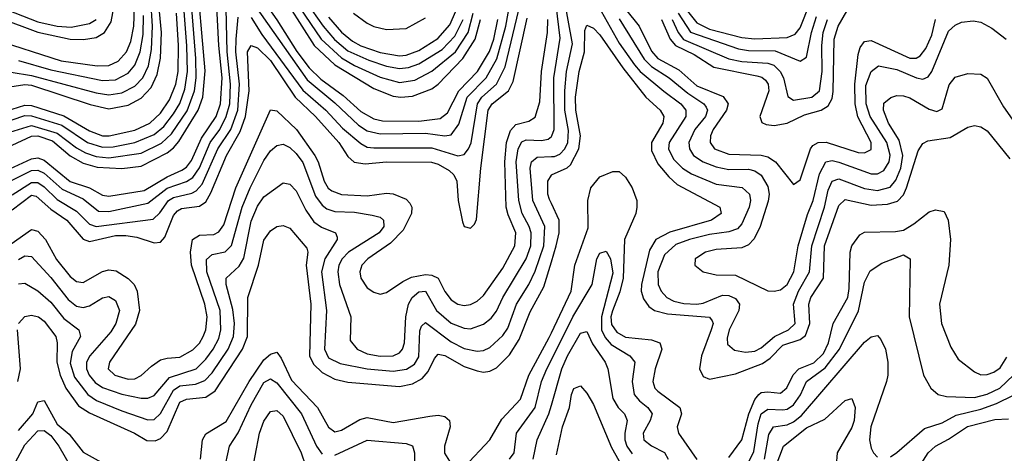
# Model space of a CAD drawing. Header units: inches. Extents: x 501365 to 657855, y 482276 to 547543.
# Tile 481 of 656: x 578354 to 581403, y 521088 to 522430. Entities that reach past the tile are written whole.
import ezdxf

# ---------------------------------------------------------------- set-up
doc = ezdxf.new("R2010")
doc.units = ezdxf.units.IN
doc.header["$MEASUREMENT"] = 0
doc.layers.add('A5572', color=7, linetype='Continuous')
doc.layers.add('A5582', color=7, linetype='Continuous')

msp = doc.modelspace()

# ---------------------------------------------------------------- linework, layer by layer
at = {"layer": 'A5572', "color": 5}
for points, elevation in [([(579117.9, 522657.9), (579293.6, 522410), (579329, 522369), (579370, 522333.8), (579435.2, 522304.8), (579490, 522286.3), (579530, 522279), (579557.6, 522282.4), (579590, 522293.4), (579661.9, 522338.1), (579701, 522379), (579726.6, 522430)], 2360), ([(578330, 522041.7), (578390, 522069.9), (578410, 522070.6), (578455.1, 522055.1), (578510, 522009), (578550, 521985.5), (578593.9, 521973.9), (578670, 521969.5), (578730, 521976.3), (578810, 522018.2), (578830, 522032.9), (578846.7, 522053.3), (578906.8, 522150), (578920.6, 522190), (578927.9, 522272.1), (578899.9, 522590)], 2320), ([(579137.1, 522590), (579287.4, 522370), (579350, 522311.5), (579390, 522287.9), (579470, 522252.2), (579530, 522235.5), (579577.6, 522242.4), (579630, 522270.6), (579702.7, 522330), (579742.4, 522390), (579757.9, 522450)], 2340), ([(578310, 521961.8), (578390, 521999.2), (578410, 522002), (578430, 521995.4), (578510, 521929.1), (578569.6, 521909.6), (578610, 521887.3), (578630, 521883.5), (578738.9, 521901.1), (578810, 521943.4), (578855.9, 521964.1), (578870, 521973.4), (578885.8, 521994.2), (578916.9, 522063.1), (578962.2, 522130), (578975.3, 522170), (578980.2, 522250), (578969.9, 522349.9), (578958.9, 522570)], 2280), ([(579064.9, 522550), (579150, 522429), (579211.6, 522331.6), (579250, 522281.3), (579286.1, 522246.1), (579355.1, 522195.1), (579410, 522146.1), (579450, 522123.2), (579476.8, 522116.8), (579590, 522115.8), (579655.8, 522124.2), (579678, 522142), (579713.3, 522210), (579771.2, 522270), (579808.7, 522331.3), (579821.7, 522370), (579833.8, 522430)], 2280), ([(579050, 522520.1), (579243.8, 522243.8), (579330, 522172.3), (579403, 522103), (579430, 522086.4), (579470, 522077), (579610, 522078.4), (579670, 522070.9), (579690, 522073.8), (579713.9, 522106.1), (579739.2, 522190), (579798.5, 522250), (579831.2, 522308.8), (579859.1, 522410), (579873.2, 522490)], 2260), ([(578290, 522435.6), (578410, 522390.8), (578510.2, 522369.8), (578551.7, 522368.3), (578590, 522374.3), (578616.1, 522390), (578637.1, 522422.9), (578648.9, 522491.1)], 2520), ([(578310, 521922.9), (578390, 521962.8), (578410, 521963.9), (578430, 521954.9), (578485.2, 521905.2), (578550, 521875.6), (578597.7, 521837.7), (578630, 521836), (578750, 521862.4), (578810, 521908.7), (578870, 521929), (578890, 521941.7), (578910, 521971.5), (578943.6, 522050), (578973.7, 522090), (578993.5, 522130), (579004.2, 522170), (579006.7, 522230), (578996.1, 522330), (578992.2, 522510)], 2260), ([(578310, 522220.4), (578370, 522229.1), (578390, 522226.8), (578572.4, 522167.6), (578630, 522154.5), (578690, 522165.8), (578730, 522187.3), (578760.4, 522219.6), (578779.6, 522260.4), (578789.6, 522310.4), (578792.4, 522390), (578781.9, 522510)], 2420), ([(578310, 522077.2), (578390, 522102), (578470, 522079.2), (578530, 522033.4), (578557.9, 522017.9), (578590, 522007), (578630, 522002.5), (578730, 522016.8), (578792.6, 522047.4), (578823.8, 522076.2), (578872.1, 522147.9), (578894.7, 522210), (578900, 522250), (578899.3, 522310), (578884.5, 522490)], 2340), ([(578327.4, 522267.4), (578390, 522256.8), (578590, 522203.4), (578630, 522197), (578670, 522204), (578710, 522223.8), (578734.9, 522250), (578752.5, 522287.5), (578762.2, 522337.8), (578765.2, 522410), (578759.7, 522490)], 2440), ([(578270, 522370.7), (578482.3, 522302.3), (578593.1, 522286.9), (578630, 522287.6), (578658.8, 522301.2), (578684.5, 522330), (578697.9, 522362.1), (578706.9, 522410), (578709, 522470)], 2480), ([(578290, 522469.4), (578410, 522423.4), (578470, 522409.9), (578513.3, 522406.7), (578570, 522418.1), (578590, 522430.5)], 2540), ([(578330, 522119.6), (578370, 522133.4), (578390, 522132.8), (578483.7, 522103.7), (578564, 522050), (578610, 522035.2), (578643.6, 522036.4), (578710, 522049.9), (578770, 522074.1), (578800.3, 522099.7), (578830, 522138.8), (578849.1, 522170.9), (578865, 522215), (578873.2, 522270), (578871.2, 522348.8), (578861.6, 522470)], 2360), ([(579070, 522437.1), (579103.9, 522383.9), (579230, 522212), (579301.9, 522150), (579353.8, 522093.8), (579410, 522046.7), (579430, 522035.9), (579450, 522033.3), (579630, 522033.5), (579710, 522008.7), (579730, 522012.5), (579743.8, 522030), (579751.2, 522048.8), (579771, 522170), (579784.4, 522190), (579830, 522230), (579856.5, 522283.5), (579899.7, 522460.3)], 2240), ([(579189.5, 522469.5), (579265.9, 522350), (579329.8, 522289.8), (579450, 522216.5), (579510, 522193.4), (579534, 522190), (579570, 522192.7), (579630, 522216), (579650, 522230.6), (579725.4, 522310), (579764.4, 522370), (579781, 522430)], 2320), ([(578310, 521723.6), (578390, 521780.2), (578410, 521775.7), (578433.8, 521750), (578468, 521688), (578510, 521635.4), (578530, 521619.3), (578550, 521616.8), (578610, 521650.4), (578630, 521655.4), (578652.6, 521652.6), (578690, 521629.1), (578707.7, 521610), (578717.6, 521590), (578725, 521530), (578712.7, 521487.3), (578631.3, 521370), (578627.2, 521350), (578647.8, 521330), (578690, 521317.9), (578710, 521318.8), (578730, 521328.4), (578761.8, 521358.2), (578790, 521376.9), (578810, 521382.9), (578850, 521385.7), (578890, 521408.5), (578910, 521429.3), (578922.1, 521450), (578930.2, 521470), (578934.7, 521510), (578927.2, 521550), (578885.8, 521670), (578882.1, 521710), (578888.9, 521750), (578910, 521762.7), (578954.6, 521765.4), (578970, 521773), (578985.4, 521794.6), (579023.5, 521910), (579130, 522151), (579150, 522148.3), (579211, 522090), (579267.6, 522010), (579278, 521990), (579296.3, 521930), (579309, 521909), (579320.1, 521900.1), (579350, 521888.5), (579430, 521885.3), (579490, 521892.7), (579510, 521891.1), (579550, 521874.3), (579561.9, 521861.9), (579568.4, 521850), (579567.3, 521830), (579541.4, 521778.6), (579501.6, 521738.4), (579431.9, 521690), (579413.2, 521670), (579407.1, 521650), (579409.6, 521630), (579430, 521600.5), (579450, 521586.4), (579470, 521580.2), (579490, 521585.5), (579539.9, 521620.1), (579567, 521633), (579610, 521641.2), (579630, 521639), (579650, 521629.6), (579670, 521588.9), (579690, 521563), (579710, 521549.7), (579730, 521545.9), (579750, 521548.4), (579770, 521558.4), (579790, 521576.4), (579850, 521661), (579886.7, 521730), (579890, 521770), (579865.9, 521825.9), (579860.6, 521850), (579856, 521990), (579861.4, 522050), (579873.4, 522086.6), (579890, 522105.1), (579930, 522115.8), (579950, 522128.4), (579963.9, 522176.1), (579969.4, 522270), (579988.4, 522390), (579989.3, 522430.7)], 2180), ([(578330, 522153.1), (578370, 522165.8), (578390, 522164.5), (578490, 522132.7), (578570, 522086.2), (578610, 522070.5), (578630.3, 522070.3), (578710, 522087.7), (578757.1, 522110), (578790, 522140.2), (578818.1, 522181.9), (578837.3, 522230), (578844.5, 522270), (578845.7, 522350), (578838.8, 522450)], 2380), ([(578330, 521888), (578390, 521926.3), (578410, 521925.6), (578430, 521912.7), (578470, 521873.3), (578530, 521837.4), (578570, 521796.9), (578590, 521790.3), (578766.9, 521813.1), (578787.6, 521832.4), (578814.3, 521870), (578830, 521879.7), (578887.2, 521892.8), (578900.2, 521899.8), (578919.1, 521920.9), (578967.7, 522030), (579007.3, 522090), (579028.8, 522150), (579034.6, 522230), (579022.7, 522330), (579023.6, 522370), (579030, 522437.8)], 2240), ([(578330, 521841), (578390, 521886.6), (578404.2, 521884.2), (578450, 521843.4), (578499.3, 521810), (578550.3, 521750.3), (578570, 521743.9), (578650, 521762), (578682.2, 521762.2), (578716.8, 521756.8), (578770, 521739.5), (578790, 521741.6), (578802.7, 521757.3), (578830, 521824), (578841.9, 521838.1), (578854.4, 521845.6), (578910, 521853.3), (578930, 521865.9), (578945.8, 521894.2), (578993.9, 522010), (579036.3, 522083.7), (579052.8, 522130), (579063.9, 522210), (579058.6, 522330), (579070, 522350.5), (579090, 522342.8), (579130, 522303.3), (579206.4, 522190), (579269.6, 522130), (579342.4, 522050), (579370, 522006.5), (579389.4, 521989.4), (579423.5, 521983.5), (579490, 521990), (579629, 521989), (579650, 521983), (579683.6, 521963.6), (579698.2, 521950), (579707.2, 521930), (579711.9, 521870), (579724.4, 521804.4), (579730, 521790.4), (579750, 521784.7), (579762.5, 521797.5), (579768.2, 521811.8), (579781.6, 521970), (579804.8, 522150), (579816.8, 522170), (579866.8, 522210), (579881.9, 522238.1), (579925.5, 522434.5)], 2220), ([(578350, 522303.6), (578450, 522274.3), (578610, 522242), (578650, 522244.2), (578690, 522264.8), (578710.7, 522289.3), (578727.2, 522330), (578736.1, 522383.9), (578736.7, 522443.3)], 2460), ([(579310, 522437.9), (579350, 522391.6), (579383.8, 522363.8), (579410, 522349.1), (579470, 522328.2), (579530, 522318), (579550, 522320.4), (579590, 522334.9), (579648, 522372), (579686.1, 522413.9), (579704.2, 522455.8)], 2380), ([(579387, 522450), (579430, 522419.5), (579450, 522409), (579490, 522399.1), (579550, 522402.8), (579610, 522435.1)], 2420), ([(578350, 521688.3), (578370, 521698.8), (578390, 521696.9), (578450, 521632.1), (578504.1, 521564.1), (578530, 521543.4), (578550, 521539.5), (578570, 521544), (578610, 521568.7), (578630, 521572.9), (578650, 521560.7), (578662.7, 521530), (578651.9, 521490), (578635.5, 521464.5), (578570.4, 521390), (578560.4, 521370), (578560.2, 521350), (578568.5, 521330), (578587.2, 521307.2), (578610, 521291.3), (578670, 521271.5), (578730, 521258.5), (578750, 521258.3), (578770, 521267.4), (578817.5, 521322.5), (578899.7, 521350), (578930, 521379.1), (578953.1, 521410), (578970, 521443.6), (578976.8, 521470), (578974.7, 521530), (578933.2, 521650), (578932.3, 521687.7), (578950, 521703.5), (578990, 521712), (579009.3, 521730.7), (579042.8, 521850), (579066.9, 521910), (579110, 521994), (579130, 522023.7), (579150, 522040.5), (579170, 522044.6), (579190, 522034.1), (579210, 522015.8), (579230, 521987.6), (579270, 521884.2), (579290, 521856.4), (579305.1, 521845.1), (579330, 521836.5), (579390, 521833.9), (579444.7, 521824.7), (579470, 521818.4), (579480.4, 521810), (579481.1, 521790), (579466.5, 521770), (579372.3, 521710), (579352.3, 521690), (579342.3, 521670), (579338.9, 521650), (579343.7, 521610), (579378.8, 521510), (579376.8, 521436.8), (579398.7, 521410), (579430, 521395.9), (579470, 521388.6), (579510, 521390.1), (579530, 521399.1), (579539.5, 521410), (579545.6, 521430), (579549.4, 521510), (579557.4, 521550), (579569.3, 521570.7), (579590, 521587.5), (579610, 521589.5), (579644.2, 521530), (579690, 521491.3), (579730, 521475), (579750, 521473), (579790, 521487.6), (579813.9, 521506.1), (579830, 521528.4), (579849.4, 521570), (579921.5, 521690), (579936.2, 521730), (579937.5, 521770), (579931.7, 521790), (579909.3, 521830), (579898.8, 521870), (579891.2, 521990), (579897.2, 522030), (579908.2, 522051.8), (579922, 522058), (579970, 522056), (579990, 522059.9), (580000, 522068.6)], 2160), ([(578350, 521612.3), (578370, 521615), (578410, 521590.9), (578450, 521555.5), (578490, 521505.5), (578537.1, 521470), (578541.8, 521450), (578516.7, 521403.3), (578510, 521367.2), (578523.5, 521323.5), (578564.7, 521270), (578591.4, 521251.4), (578670, 521219.9), (578750, 521192.1), (578770, 521192.5), (578790, 521211), (578830, 521283.7), (578850, 521296.9), (578898.2, 521301.8), (578926.9, 521313.1), (578950, 521337.4), (578999.6, 521410), (579015.4, 521450), (579018.6, 521490), (579013.3, 521533.3), (578992.8, 521610), (578993.5, 521630), (579032.8, 521667.2), (579048, 521692), (579070, 521806.2), (579090, 521852.7), (579110, 521881.5), (579170, 521925), (579190, 521920.7), (579210, 521900.1), (579240.1, 521840.1), (579264.6, 521804.6), (579288.3, 521788.3), (579331.1, 521770), (579336.5, 521756.5), (579337.1, 521750), (579298.5, 521690), (579288, 521650), (579304.2, 521530), (579297.1, 521410), (579310, 521383.5), (579346, 521366), (579429.7, 521349.7), (579510, 521342.1), (579551.9, 521348.1), (579576.5, 521363.5), (579590, 521386.7), (579593, 521467), (579598.2, 521481.8), (579610, 521493.3), (579690, 521433.5), (579730, 521412.7), (579770, 521404.4), (579790, 521406.1), (579810, 521415.6), (579850, 521452.4), (579865, 521475), (579892.1, 521550), (579929.9, 521610), (579950, 521652.2), (579976.8, 521730), (579979.8, 521790), (579942.8, 521870), (579934.7, 521970), (579938.8, 521990), (579956, 522004), (580000, 522006.4)], 2140), ([(580000, 521861.3), (579993.9, 521873.9), (579989.4, 521890), (579989.4, 521930), (580000, 521949.2)], 2120), ([(578349.9, 521490), (578370, 521511), (578390, 521515.3), (578411.5, 521510), (578430, 521496.8), (578465.6, 521450), (578470.1, 521430), (578468.7, 521370), (578478.8, 521330), (578496.5, 521290), (578535.5, 521235.5), (578570, 521212.9), (578709.5, 521150), (578747.3, 521127.3), (578773, 521127), (578790, 521134.3), (578810, 521155.3), (578850, 521245.9), (578870, 521255.3), (578930, 521261.6), (578958.6, 521281.4), (579044.1, 521410), (579058.6, 521450), (579060.1, 521570), (579092.8, 521670), (579110, 521747.8), (579130, 521776.3), (579150, 521789.5), (579170, 521792.6), (579190, 521784.6), (579243.3, 521723.3), (579245.7, 521710), (579241.1, 521670), (579255.7, 521550), (579251.6, 521390), (579263.9, 521363.9), (579290, 521337.7), (579330, 521317.1), (579370, 521308.3), (579530, 521294.7), (579570, 521303.2), (579600, 521320), (579619, 521341), (579638.6, 521381.4), (579650, 521395.1), (579670, 521391), (579730, 521357.2), (579770, 521343.7), (579790, 521339.7), (579810, 521341.9), (579830, 521352.7), (579870, 521392.7), (579900.2, 521439.8), (579934, 521526), (579977, 521603), (580000, 521680.1)], 2120), ([(578347.6, 521310), (578356.3, 521350), (578347.3, 521470)], 2120), ([(579730, 521045), (579809.4, 521130), (579846.4, 521193.6), (579904.6, 521255.4), (579930.4, 521330), (579993.4, 521446.6), (580000, 521460.4)], 2080), ([(578914, 521070), (578920.1, 521130), (578930, 521148), (578993.5, 521186.5), (579064.5, 521310), (579110, 521377.2), (579130, 521395.3), (579150, 521400.9), (579162.9, 521382.9), (579194.9, 521314.9), (579275.9, 521230), (579310, 521169.5), (579330, 521154.7), (579350, 521159.4), (579406.9, 521193.1), (579430, 521198.7), (579510, 521183.1), (579623.3, 521203.3), (579650, 521205.8), (579670, 521202.4), (579684.2, 521190), (579686.4, 521170), (579669.3, 521110), (579668.9, 521088.9), (579690, 521056)], 2080), ([(579870.4, 521069.6), (579885.3, 521090), (579892.3, 521150), (579949.9, 521230), (579969.7, 521310), (579986.5, 521350), (580000, 521377)], 2060), ([(578985.9, 521030), (579003.7, 521110), (579030, 521151.8), (579070, 521238.5), (579110, 521307.2), (579130, 521319), (579150, 521306.7), (579226.2, 521210), (579272.8, 521110), (579290, 521085)], 2060), ([(578350, 521158.6), (578394, 521210), (578410, 521247.7), (578430, 521251.8), (578470, 521178.6), (578506.9, 521146.9), (578550, 521092.1), (578624.3, 521050)], 2080), ([(579069.9, 521010), (579095.8, 521150), (579110, 521187.2), (579130, 521217.1), (579150, 521220.1), (579170, 521202.8), (579225.6, 521090), (579239.2, 521050)], 2040), ([(579943.8, 521070), (579956.5, 521130), (579992.3, 521210), (580000, 521236.9)], 2040), ([(578333, 521047), (578370, 521114.6), (578410, 521158), (578430, 521159), (578450, 521143.2), (578475.1, 521110), (578509.8, 521049.8)], 2060), ([(579330, 521082.7), (579430, 521128.8), (579550, 521118.7), (579570, 521111.5), (579576.6, 521090), (579576, 521050)], 2060)]:
    msp.add_lwpolyline(points, dxfattribs=dict(at, elevation=elevation))
at = {"layer": 'A5582', "color": 5}
for points, elevation in [([(580000, 522068.6), (580001.7, 522070), (580009, 522090), (580008, 522250), (580027.8, 522372.2), (580003.1, 522570), (580000, 522626.3)], 2160), ([(580000, 522006.4), (580010, 522006.9), (580026, 522014), (580041.9, 522030), (580051.4, 522050), (580053.4, 522086.6), (580041.9, 522150), (580041.5, 522210), (580046.5, 522270), (580065, 522355), (580040.5, 522490)], 2140), ([(580126.8, 522506.8), (580210, 522357.6), (580257.7, 522290), (580275.2, 522270), (580348.3, 522208.3), (580400.9, 522170), (580416.9, 522150), (580416, 522130), (580364.6, 522050), (580362.9, 522030), (580378.6, 521998.6), (580406.3, 521970), (580433.5, 521953.4), (580510, 521920.5), (580590.5, 521910.5), (580613.7, 521890), (580616.7, 521870), (580612.3, 521850), (580590, 521798), (580576.8, 521783.2), (580550, 521773.1), (580490, 521765.2), (580427.8, 521750), (580385.7, 521734.3), (580350, 521702.5), (580329.8, 521649.8), (580330.9, 521610.9), (580339.7, 521590), (580357.5, 521570), (580379.1, 521559.1), (580410, 521551.2), (580450, 521549.2), (580470, 521553), (580530, 521577.4), (580550, 521576.4), (580570, 521567.3), (580582.1, 521550), (580580.8, 521530), (580550.1, 521470), (580544.1, 521444.1), (580545.7, 521425.7), (580567.2, 521407.2), (580600.8, 521400.8), (580630, 521403.9), (580650, 521414.8), (580690.5, 521449.5), (580734.4, 521470), (580754.5, 521490), (580749.7, 521550), (580765.6, 521590), (580799.1, 521650), (580806.4, 521730), (580845.6, 521850), (580857.5, 521902.5), (580870, 521930.1), (580890, 521937.1), (580970, 521907.6), (581010, 521900.9), (581048.7, 521911.3), (581067, 521933), (581082.6, 521970), (581088.4, 522010), (581077.1, 522057.2), (581044.3, 522110), (581028.6, 522150), (581030, 522171.8), (581051.2, 522188.8), (581070, 522195), (581090, 522194.6), (581110, 522187.7), (581170, 522152.9), (581193.8, 522146.2), (581210, 522154.2), (581232, 522228), (581250, 522252.5), (581290, 522263.8), (581330, 522261.6), (581350, 522249.2), (581400, 522160), (581441.8, 522101.8)], 2140), ([(580390, 522497.9), (580450, 522419.7), (580490, 522401), (580590, 522374.6), (580630, 522370.6), (580730, 522375), (580754.8, 522385.2), (580770, 522404.6), (580800.1, 522479.9)], 2280), ([(580230, 522462.6), (580271.9, 522410), (580310, 522332.8), (580329.8, 522310), (580394.3, 522274.3), (580450, 522224.9), (580532.2, 522192.2), (580547.8, 522170), (580542.8, 522150), (580501.3, 522090), (580492.3, 522070), (580491.9, 522050), (580505, 522030), (580550, 522014), (580650, 522010.7), (580670, 522005.4), (580693.8, 521990), (580750, 521919.5), (580770, 521934.4), (580802.4, 522030), (580810, 522040.8), (580826.6, 522050), (580850.9, 522050.9), (580950, 522019), (580970, 522018), (580990, 522028), (580990.5, 522050), (580949.5, 522129.5), (580941, 522170), (580940, 522230), (580950, 522322), (580956.5, 522343.5), (580970, 522361.9), (580990, 522365.1), (581110, 522311.1), (581130, 522311), (581141.8, 522318.2), (581159.4, 522340.6), (581177.7, 522382.3), (581189.2, 522430)], 2180), ([(580340.8, 522430), (580367.8, 522370), (580384, 522350), (580441.8, 522321.8), (580502.9, 522282.9), (580636.5, 522256.5), (580652.2, 522252.2), (580662.9, 522242.9), (580671.4, 522230), (580673.5, 522210), (580646, 522130), (580651.8, 522111.8), (580665.3, 522105.3), (580690, 522102.4), (580730, 522109.2), (580784.2, 522135.8), (580835.3, 522150), (580857.1, 522162.9), (580870, 522186.1), (580872.7, 522207.3), (580875.5, 522370), (580888.4, 522410), (580930, 522483.3)], 2220), ([(580210, 522433), (580287.2, 522307.2), (580310, 522284.5), (580364.5, 522250), (580422.3, 522202.3), (580472.1, 522170), (580479.1, 522159.1), (580483.7, 522150), (580477.3, 522130), (580444.8, 522090), (580425.3, 522050), (580427.3, 522030), (580439.9, 522010), (580469.7, 521989.7), (580510, 521974.2), (580550, 521966.8), (580610, 521967.1), (580630, 521961.9), (580650, 521948.7), (580670, 521913.9), (580674.3, 521890), (580671.7, 521868.3), (580646.6, 521790), (580628.3, 521751.7), (580610, 521733.4), (580590, 521723.8), (580510, 521719.2), (580477.6, 521710), (580450, 521693.1), (580445.6, 521690), (580443.9, 521670), (580470.3, 521650), (580510, 521640.7), (580570, 521639.6), (580670, 521590.7), (580690, 521589.5), (580710, 521594.4), (580730, 521610.6), (580750.5, 521650), (580764.6, 521730), (580792.7, 521827.3), (580810.4, 521870), (580830, 521953), (580850, 521990), (580870, 521994.2), (580890, 521989.3), (580990, 521953), (581010, 521953.3), (581030, 521963.1), (581046.5, 521990), (581048.9, 522011.1), (581038.6, 522050), (580987.7, 522130), (580974.6, 522170), (580973.6, 522226.4), (580990, 522269.1), (581012.8, 522287.2), (581070, 522276), (581130.3, 522249.7), (581150, 522246.2), (581166.7, 522253.3), (581177.9, 522270), (581230, 522393.9), (581250, 522412.8), (581270, 522421.7), (581306.3, 522426.3), (581330, 522421.9), (581363.5, 522403.5), (581408.4, 522370)], 2160), ([(580374.4, 522430), (580392.8, 522390), (580408.9, 522368.9), (580550, 522308.5), (580590, 522300.6), (580670, 522295.6), (580688.7, 522288.7), (580708.8, 522270), (580718.9, 522250), (580732, 522192), (580750, 522180.7), (580807.1, 522190), (580830, 522210), (580839.1, 522270), (580837.2, 522350), (580841.8, 522390), (580854.9, 522430)], 2240), ([(580392.6, 522450), (580431.3, 522391.3), (580579.4, 522339.4), (580610, 522334.5), (580693.3, 522333.3), (580770, 522301.6), (580790, 522313.8), (580805.2, 522390), (580820.6, 522439.4)], 2260), ([(580000, 521949.2), (580000.4, 521950), (580048.5, 521971.5), (580058.8, 521981.2), (580085.3, 522030), (580090, 522070), (580075.9, 522150), (580075.2, 522190), (580086.5, 522270), (580102.4, 522330), (580103.7, 522396.3), (580110, 522412.9), (580130, 522404), (580150, 522383.3), (580221, 522281), (580292.8, 522190), (580336.9, 522150), (580348.5, 522130), (580345.4, 522110), (580310.1, 522050), (580310, 522025.2), (580330, 521983.9), (580363.4, 521943.4), (580390, 521919.7), (580521.3, 521850), (580525.6, 521830), (580496.3, 521810), (580367.2, 521772.8), (580323.7, 521750), (580303.7, 521716.3), (580278.8, 521610), (580277.8, 521590), (580285.7, 521565.7), (580302.3, 521542.3), (580318.9, 521530), (580359.9, 521519.9), (580489.3, 521509.3), (580498.3, 521498.3), (580500.6, 521490), (580495.2, 521470), (580465.2, 521390), (580459.2, 521350), (580470, 521325.3), (580490, 521317.4), (580570, 521333.9), (580653.6, 521366.4), (580677.8, 521382.2), (580717.3, 521422.7), (580770, 521440.3), (580787.1, 521452.9), (580800.5, 521490), (580797.7, 521550), (580803.5, 521570), (580842.7, 521630), (580845.8, 521730), (580890, 521854.5), (580910, 521873.2), (580990, 521856.3), (581041.2, 521858.8), (581071.4, 521868.6), (581090, 521888.2), (581100.2, 521910), (581136, 522024), (581150, 522046.3), (581165.3, 522054.7), (581234.5, 522065.5), (581290, 522097.1), (581310, 522102.6), (581330, 522098.8), (581350, 522085.8), (581419.4, 521999.4)], 2120), ([(580000, 521460.4), (580061.4, 521590), (580072.8, 521670), (580114, 521786), (580112.7, 521870), (580122.7, 521910), (580150, 521943.2), (580190, 521960.1), (580210, 521959.7), (580230, 521942.3), (580250.7, 521910), (580264.4, 521870), (580265, 521850), (580261.3, 521830), (580226.8, 521750), (580222.8, 521630), (580212.1, 521587.9), (580188.9, 521528.9), (580184.3, 521510), (580186.4, 521486.4), (580202.7, 521462.7), (580230, 521447.8), (580310, 521439), (580336.4, 521430), (580342, 521410), (580321.1, 521350), (580314.1, 521310), (580320.8, 521290), (580330, 521280.6), (580397.5, 521230), (580402.9, 521210), (580389.5, 521170), (580393.7, 521150), (580450, 521069.1)], 2080), ([(580000, 521680.1), (580014.9, 521730), (580023.9, 521770), (580024.6, 521810), (580000, 521861.3)], 2120), ([(580550, 521075.3), (580590, 521130.1), (580611.9, 521210), (580630, 521255), (580642.4, 521270), (580650, 521276.4), (580670, 521278.1), (580710, 521274.1), (580729.1, 521290.9), (580749.3, 521330.7), (580766.1, 521350), (580812.4, 521367.6), (580842.9, 521397.1), (580858.6, 521430), (580872.5, 521490), (580917.6, 521570), (580922.4, 521597.6), (580925, 521710), (580930, 521730.6), (580955.7, 521764.3), (580970, 521772.1), (581065.6, 521774.4), (581090, 521778.9), (581122.3, 521797.7), (581170, 521835.2), (581190, 521841.8), (581216.1, 521836.1), (581228.4, 521810), (581236.4, 521750), (581231.1, 521670), (581201.6, 521550), (581207.8, 521490), (581236.7, 521416.7), (581259.8, 521379.8), (581310, 521340.4), (581330, 521331.3), (581350, 521331.5), (581370, 521338.7), (581390, 521352.7), (581410, 521385.5)], 2080), ([(580000, 521377), (580066.5, 521510), (580126.2, 521610), (580140.7, 521690), (580150, 521707.2), (580170, 521713.2), (580183, 521690), (580190, 521645.2), (580154.8, 521510), (580155.5, 521470), (580166.5, 521446.5), (580185.3, 521425.3), (580242.6, 521390), (580258, 521370), (580250.7, 521310), (580256, 521270), (580272.7, 521250), (580298.5, 521230), (580312, 521210), (580306.5, 521190), (580284.5, 521150), (580286.7, 521130), (580310, 521111.4), (580350.5, 521090.5), (580361.8, 521070)], 2060), ([(580585.9, 521010), (580626.6, 521093.4), (580640.7, 521179.3), (580650.2, 521209.8), (580670, 521224.8), (580717.2, 521222.8), (580730, 521225), (580750, 521238.3), (580771.1, 521268.9), (580790.3, 521310), (580847.7, 521352.3), (580892.5, 521410), (580950.7, 521529.3), (580970, 521617.8), (580987.2, 521652.8), (581023.5, 521676.5), (581090, 521701.9), (581110.7, 521690), (581107.8, 521510), (581152.1, 521330), (581175, 521290), (581198, 521270), (581223.6, 521263.6), (581310, 521261), (581350, 521270.8), (581388.6, 521290), (581431.3, 521330)], 2060), ([(580000, 521236.9), (580032.3, 521350), (580050, 521390), (580090, 521459.5), (580110, 521465.2), (580127.1, 521427.1), (580166.9, 521370), (580174.8, 521350), (580190, 521258.2), (580207.1, 521230), (580226.1, 521210), (580234.5, 521190), (580227.2, 521150), (580227.6, 521130), (580234.2, 521110), (580250, 521086.1)], 2040), ([(580660.5, 521070), (580673.3, 521146.7), (580687.6, 521170), (580730, 521176.1), (580750, 521185), (580774.5, 521205.5), (580970, 521432.3), (580990, 521448.7), (581010, 521453), (581020.7, 521440.7), (581034.2, 521410), (581042.2, 521370), (581042.2, 521330), (581037.5, 521310), (580989.7, 521170), (580985.2, 521130), (580990, 521103.8), (580997.3, 521090), (581010, 521076.5)], 2040), ([(580016.2, 521083.8), (580034.5, 521170), (580056, 521230), (580062.3, 521270), (580070, 521289.1), (580090, 521296.5), (580110, 521274), (580130, 521239.1), (580186.4, 521106.4), (580236.6, 521016.6)], 2020), ([(580696.2, 521050), (580718.9, 521110), (580790, 521167.3), (580846.4, 521193.6), (580910, 521251.4), (580930, 521257.6), (580940.4, 521230), (580937.9, 521190), (580930, 521167.7), (580884.9, 521090), (580881.5, 521050)], 2020), ([(581050, 521077.5), (581070, 521091), (581155.4, 521164.6), (581210, 521182.4), (581253.5, 521206.5), (581330, 521224.4), (581378, 521242), (581431.5, 521268.5)], 2040), ([(581128.4, 521030), (581166.8, 521090), (581189.6, 521110.4), (581230, 521131.4), (581288.9, 521171.1), (581373.1, 521193.1), (581415.1, 521195.1)], 2020)]:
    msp.add_lwpolyline(points, dxfattribs=dict(at, elevation=elevation))

doc.saveas('drawing.dxf')
